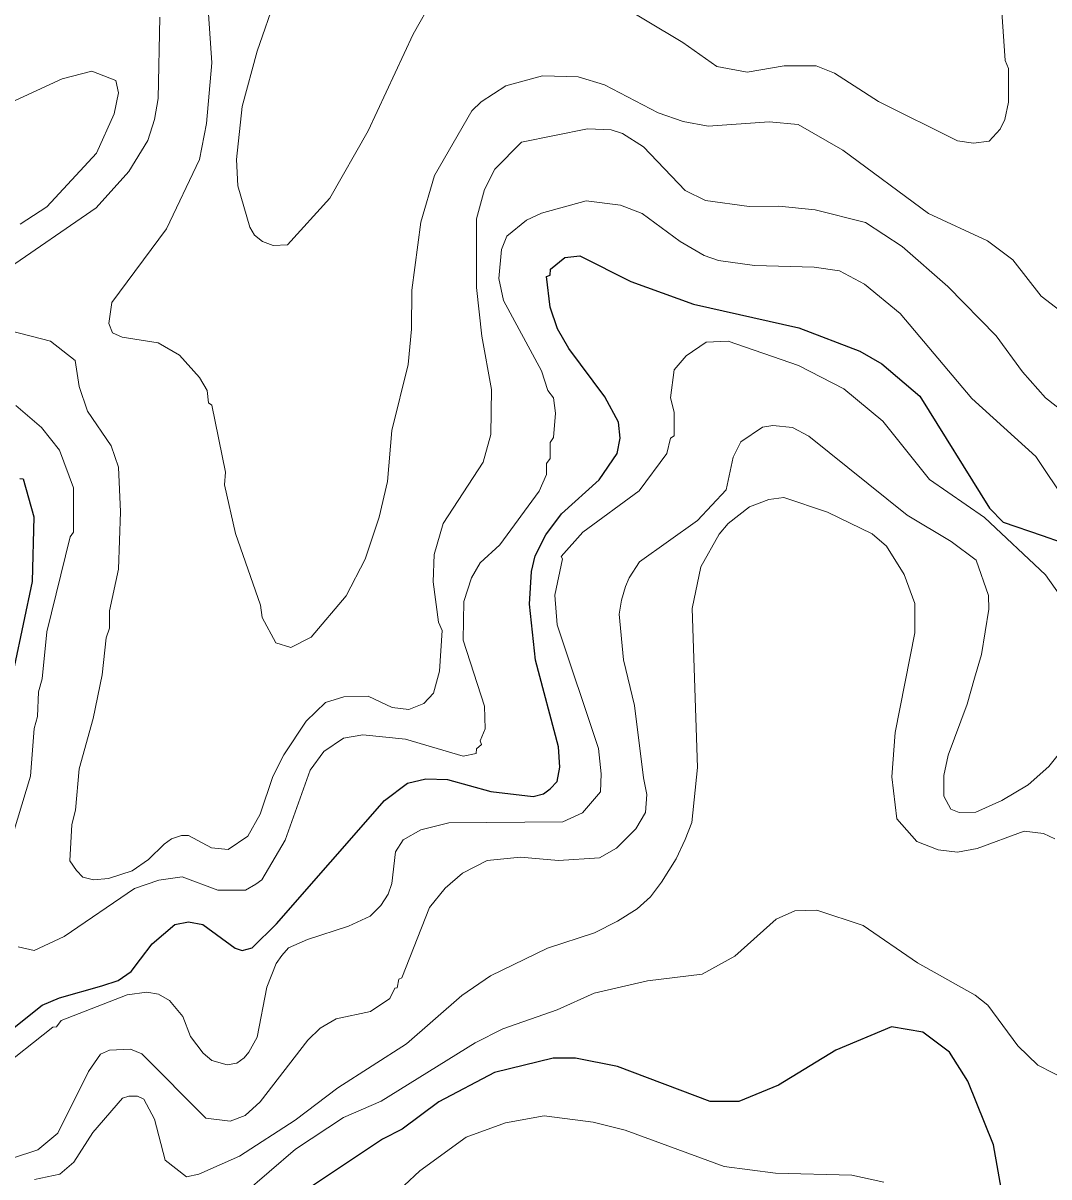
# Model space of a CAD drawing. Extents: x 598.3 to 623.2, y 6902.2 to 6930.1.
# Drawn here: x 599.921 to 600.844, y 6925.891 to 6926.931 of the extents above; entities that cross this region are included whole.
import ezdxf

# ---------------------------------------------------------------- set-up
doc = ezdxf.new("R2010")
doc.units = 0
doc.header["$LTSCALE"] = 0.032
doc.layers.add('1', color=7, linetype='Continuous', lineweight=25)
doc.layers.add('2', color=7, linetype='Continuous', lineweight=13)

msp = doc.modelspace()

# ---------------------------------------------------------------- linework, layer by layer
at = {"layer": '1'}
for points in [[(600.4446, 6926.5941), (600.4122, 6926.6375), (600.4019, 6926.6554), (600.3953, 6926.6748), (600.392, 6926.7023), (600.3952, 6926.7037), (600.3955, 6926.7091), (600.4085, 6926.7196), (600.4219, 6926.7211), (600.4678, 6926.698), (600.5244, 6926.6776), (600.6193, 6926.6562), (600.6741, 6926.6352), (600.6941, 6926.6236), (600.7281, 6926.5947), (600.7909, 6926.4939), (600.8031, 6926.4813), (600.8384, 6926.469), (600.8554, 6926.4631)], [(599.9098, 6926.0236), (599.9379, 6926.0461), (599.9536, 6926.0529), (599.9916, 6926.0636), (600.0062, 6926.0684), (600.018, 6926.0766), (600.0264, 6926.0877), (600.037, 6926.1014), (600.0572, 6926.1189), (600.0695, 6926.1211), (600.0825, 6926.1189), (600.1116, 6926.0974), (600.1181, 6926.0954), (600.1269, 6926.0977), (600.1489, 6926.1195), (600.246, 6926.2304), (600.2668, 6926.2461), (600.2835, 6926.2501), (600.3029, 6926.2493), (600.3418, 6926.2387), (600.3799, 6926.234), (600.3892, 6926.2365), (600.3952, 6926.2411), (600.4015, 6926.2476), (600.404, 6926.2604), (600.4027, 6926.2787), (600.3821, 6926.3568), (600.3768, 6926.4073), (600.3786, 6926.4366), (600.3818, 6926.4509), (600.3913, 6926.4697), (600.4055, 6926.4887), (600.4394, 6926.5194), (600.4557, 6926.543), (600.4583, 6926.5569), (600.4567, 6926.5711), (600.4446, 6926.5941)], [(599.9177, 6926.5206), (599.9209, 6926.5201), (599.9305, 6926.4859), (599.929, 6926.4277), (599.9127, 6926.351)], [(600.8146, 6925.8069), (600.7944, 6925.9203), (600.7715, 6925.9776), (600.7548, 6926.0038), (600.7308, 6926.0219), (600.7028, 6926.0266), (600.6526, 6926.0056), (600.6008, 6925.974), (600.5652, 6925.9595), (600.5393, 6925.9595), (600.4558, 6925.9908), (600.4182, 6925.9983), (600.3981, 6925.9983), (600.3453, 6925.9855), (600.2952, 6925.9591), (600.2619, 6925.9346), (600.2444, 6925.9254), (600.1777, 6925.8811)]]:
    msp.add_lwpolyline(points, dxfattribs=at)
at = {"layer": '2'}
for points in [[(600.4476, 6926.9537), (600.5148, 6926.9132), (600.5453, 6926.8914), (600.5727, 6926.8864), (600.606, 6926.8921), (600.6348, 6926.892), (600.6513, 6926.8854), (600.691, 6926.8599), (600.762, 6926.8246), (600.7764, 6926.8224), (600.7905, 6926.8243), (600.8005, 6926.8351), (600.8048, 6926.8437), (600.808, 6926.8594), (600.8081, 6926.8897), (600.8049, 6926.897), (600.7951, 6927.0406)], [(600.1485, 6926.955), (600.1314, 6926.9053), (600.1181, 6926.8555), (600.1128, 6926.8079), (600.114, 6926.7841), (600.1248, 6926.7468), (600.1292, 6926.7396), (600.1364, 6926.7338), (600.1459, 6926.7302), (600.1587, 6926.731), (600.1969, 6926.7729), (600.2315, 6926.8335), (600.2719, 6926.9206), (600.2898, 6926.9523)], [(600.0876, 6926.9389), (600.0908, 6926.8947), (600.0859, 6926.8402), (600.0795, 6926.8078), (600.0497, 6926.7453), (600.0005, 6926.6789), (599.9978, 6926.6602), (600.0011, 6926.6518), (600.0099, 6926.6477), (600.0422, 6926.6426), (600.0615, 6926.6315), (600.0796, 6926.6113), (600.0865, 6926.5998), (600.0877, 6926.5887), (600.0908, 6926.5865), (600.103, 6926.5261), (600.1022, 6926.5149), (600.1119, 6926.4709), (600.1345, 6926.4063), (600.1361, 6926.3953), (600.1482, 6926.3726), (600.1618, 6926.3684), (600.1802, 6926.3775), (600.2116, 6926.4147), (600.2288, 6926.4478), (600.2414, 6926.4856), (600.2487, 6926.5178), (600.2528, 6926.5636), (600.2673, 6926.623), (600.2705, 6926.655), (600.2706, 6926.6902), (600.2787, 6926.7514), (600.2911, 6926.7933), (600.3249, 6926.8517), (600.3331, 6926.8598), (600.3555, 6926.8742), (600.3885, 6926.8831), (600.4205, 6926.8823), (600.4441, 6926.8749), (600.4926, 6926.8498), (600.515, 6926.8419), (600.5375, 6926.8378), (600.5925, 6926.8418), (600.6186, 6926.8393), (600.6589, 6926.8161), (600.7359, 6926.759), (600.7892, 6926.7346), (600.8118, 6926.7175), (600.8373, 6926.6847)], [(599.9045, 6926.7079), (599.9866, 6926.7643), (600.0158, 6926.797), (600.0329, 6926.825), (600.0391, 6926.8437), (600.0422, 6926.8627), (600.0438, 6926.9359)], [(599.8591, 6926.8359), (599.9559, 6926.8804), (599.9825, 6926.8872), (600.0042, 6926.8789), (600.0066, 6926.8677), (600.0027, 6926.8488), (599.9868, 6926.8136), (599.9421, 6926.7651), (599.9182, 6926.7494)], [(600.5169, 6926.7798), (600.4792, 6926.8193), (600.4604, 6926.8311), (600.4502, 6926.8345), (600.429, 6926.8353), (600.3696, 6926.8233), (600.3455, 6926.7992), (600.3363, 6926.7808), (600.3289, 6926.7544), (600.3289, 6926.6926), (600.3337, 6926.6487), (600.3426, 6926.6006), (600.3419, 6926.5602), (600.335, 6926.5353), (600.299, 6926.4801), (600.2909, 6926.4519), (600.2901, 6926.4273), (600.2947, 6926.391), (600.2981, 6926.3835), (600.2957, 6926.347), (600.2904, 6926.3273), (600.2817, 6926.318), (600.2679, 6926.3125), (600.2531, 6926.3142), (600.2314, 6926.3245), (600.2096, 6926.3238), (600.1931, 6926.3189), (600.1757, 6926.302), (600.1555, 6926.2717), (600.1456, 6926.252), (600.1343, 6926.2182), (600.1232, 6926.1984), (600.1055, 6926.1863), (600.0903, 6926.188), (600.0695, 6926.199), (600.0633, 6926.199), (600.0543, 6926.1961), (600.0476, 6926.1912), (600.0336, 6926.1774), (600.0189, 6926.1672), (599.9975, 6926.1604), (599.984, 6926.1592), (599.9746, 6926.1615), (599.9688, 6926.1674), (599.9629, 6926.1762), (599.9647, 6926.209), (599.9678, 6926.2218), (599.9711, 6926.259), (599.9839, 6926.3044), (599.992, 6926.3436), (599.9954, 6926.3771), (599.9985, 6926.3856), (599.9986, 6926.4014), (600.0066, 6926.4388), (600.0083, 6926.4905), (600.0067, 6926.5308), (600, 6926.5498), (599.9788, 6926.5812), (599.9712, 6926.6033), (599.9676, 6926.6266), (599.9454, 6926.6442), (599.9093, 6926.6535)], [(600.8646, 6926.5749), (600.8414, 6926.5932), (600.8206, 6926.6165), (600.7969, 6926.649), (600.7534, 6926.6933), (600.7123, 6926.7294), (600.6791, 6926.7509), (600.6338, 6926.7624), (600.6011, 6926.7657), (600.5744, 6926.7653), (600.5353, 6926.7709), (600.5169, 6926.7798)], [(600.0429, 6926.1588), (600.0638, 6926.1618), (600.096, 6926.1497), (600.121, 6926.1498), (600.1304, 6926.1551), (600.1356, 6926.159), (600.1567, 6926.1948), (600.1792, 6926.2577), (600.1914, 6926.2746), (600.2091, 6926.2865), (600.2266, 6926.2897), (600.2651, 6926.2856), (600.3169, 6926.2704), (600.3287, 6926.2728), (600.3291, 6926.277), (600.3334, 6926.2809), (600.3322, 6926.2843), (600.3369, 6926.2949), (600.3362, 6926.3154), (600.3169, 6926.375), (600.3176, 6926.4098), (600.3246, 6926.431), (600.3324, 6926.4445), (600.3501, 6926.4608), (600.3855, 6926.5092), (600.3919, 6926.5241), (600.392, 6926.5339), (600.3952, 6926.5385), (600.3953, 6926.5528), (600.3984, 6926.5573), (600.4, 6926.5792), (600.3984, 6926.5931), (600.3933, 6926.5996), (600.3875, 6926.6175), (600.3534, 6926.6809), (600.3492, 6926.7005), (600.3515, 6926.7266), (600.3562, 6926.7387), (600.3741, 6926.7532), (600.3874, 6926.7593), (600.4276, 6926.7705), (600.4586, 6926.7665), (600.4781, 6926.7591), (600.5124, 6926.7338), (600.5339, 6926.7214), (600.5468, 6926.7168), (600.5792, 6926.7124), (600.633, 6926.7107), (600.6559, 6926.7074), (600.6783, 6926.6955), (600.7105, 6926.669), (600.7749, 6926.5925), (600.8327, 6926.5403), (600.8606, 6926.4985)], [(600.8373, 6926.6847), (600.8543, 6926.6719)], [(600.8689, 6926.3947), (600.8414, 6926.4336), (600.7865, 6926.4854), (600.7369, 6926.5196), (600.6948, 6926.5722), (600.6598, 6926.6011), (600.6189, 6926.6223), (600.5555, 6926.6443), (600.5358, 6926.6434), (600.5178, 6926.6309), (600.507, 6926.6184), (600.5037, 6926.5932), (600.5069, 6926.5801), (600.5069, 6926.5589), (600.5037, 6926.5567), (600.5005, 6926.5429), (600.4755, 6926.5093), (600.4248, 6926.4722), (600.4052, 6926.4503), (600.4064, 6926.4481), (600.3994, 6926.4153), (600.4016, 6926.3888), (600.4388, 6926.2774), (600.4413, 6926.2544), (600.4405, 6926.2382), (600.4243, 6926.2194), (600.4068, 6926.2113), (600.3042, 6926.2104), (600.2789, 6926.204), (600.2628, 6926.1952), (600.256, 6926.1842), (600.2527, 6926.1558), (600.2495, 6926.146), (600.2428, 6926.1358), (600.2332, 6926.1263), (600.2137, 6926.1172), (600.1767, 6926.1053), (600.1597, 6926.0977), (600.1536, 6926.0908), (600.1486, 6926.0837), (600.1401, 6926.0625), (600.1314, 6926.0175), (600.124, 6926.004), (600.1199, 6925.9987), (600.1132, 6925.9939), (600.1046, 6925.9923), (600.0906, 6925.9964), (600.083, 6926.003), (600.0715, 6926.018), (600.0646, 6926.0359), (600.0525, 6926.0503), (600.0427, 6926.0562), (600.032, 6926.0579), (600.0144, 6926.0555), (599.9549, 6926.0323), (599.9508, 6926.0268), (599.9474, 6926.0264), (599.8964, 6925.986)], [(599.9142, 6926.5863), (599.9372, 6926.5664), (599.9536, 6926.5461), (599.966, 6926.5121), (599.9661, 6926.4722), (599.963, 6926.4678), (599.942, 6926.3823), (599.9378, 6926.34), (599.9346, 6926.3283), (599.9338, 6926.306), (599.9306, 6926.2952), (599.9273, 6926.2525), (599.9119, 6926.2007)], [(600.4614, 6926.3571), (600.4575, 6926.3982), (600.4595, 6926.411), (600.463, 6926.4233), (600.4665, 6926.4309), (600.4756, 6926.4453), (600.5279, 6926.4826), (600.5538, 6926.5103), (600.56, 6926.5397), (600.5669, 6926.5535), (600.5865, 6926.5666), (600.5958, 6926.5683), (600.6135, 6926.5665), (600.6283, 6926.5585), (600.7169, 6926.4876), (600.7565, 6926.4636), (600.7788, 6926.4468), (600.7901, 6926.415), (600.7902, 6926.4029), (600.7836, 6926.362), (600.7775, 6926.3407), (600.7708, 6926.3173), (600.7537, 6926.2714), (600.7498, 6926.2531), (600.7498, 6926.2343), (600.7562, 6926.2228), (600.7637, 6926.2198), (600.7787, 6926.2201), (600.8021, 6926.2306), (600.8258, 6926.2446), (600.8443, 6926.2612), (600.8769, 6926.3019)], [(600.8498, 6926.1959), (600.8396, 6926.2007), (600.8221, 6926.203), (600.7797, 6926.1872), (600.762, 6926.1839), (600.7447, 6926.1862), (600.7254, 6926.1936), (600.7076, 6926.2139), (600.7029, 6926.2519), (600.7061, 6926.2917), (600.7238, 6926.3814), (600.7238, 6926.4079), (600.714, 6926.4341), (600.6981, 6926.4595), (600.6852, 6926.4706), (600.6451, 6926.4903), (600.6057, 6926.5034), (600.5921, 6926.5017), (600.5748, 6926.495), (600.5556, 6926.4801), (600.5474, 6926.4702), (600.5309, 6926.4408), (600.5232, 6926.4034), (600.5279, 6926.2603), (600.5228, 6926.2107), (600.5169, 6926.1955)], [(599.9111, 6925.9085), (599.9341, 6925.9159), (599.9521, 6925.931), (599.9796, 6925.9865), (599.9903, 6926.0021), (599.9985, 6926.0056), (600.0175, 6926.0065), (600.0277, 6926.0023), (600.0854, 6925.9443), (600.1071, 6925.9418), (600.1206, 6925.9469), (600.1343, 6925.9592), (600.177, 6926.0148), (600.1883, 6926.0254), (600.2026, 6926.0339), (600.2336, 6926.0406), (600.2509, 6926.0523), (600.2553, 6926.0614), (600.2576, 6926.0619), (600.2589, 6926.0696), (600.2617, 6926.0708), (600.2866, 6926.1341), (600.3008, 6926.1516), (600.3164, 6926.165), (600.3386, 6926.1764), (600.3687, 6926.1796), (600.4027, 6926.1765), (600.4397, 6926.1789), (600.4549, 6926.1876), (600.4724, 6926.2049), (600.4811, 6926.2196), (600.4824, 6926.2359), (600.4793, 6926.251), (600.4712, 6926.3162), (600.4614, 6926.3571)], [(600.5169, 6926.1955), (600.5087, 6926.1779), (600.4955, 6926.157), (600.4856, 6926.1438), (600.4736, 6926.1329), (600.456, 6926.1217), (600.4352, 6926.1112), (600.393, 6926.0976), (600.3416, 6926.0727), (600.3157, 6926.0549), (600.2659, 6926.0115), (600.2042, 6925.9716), (600.1656, 6925.9426), (600.1157, 6925.9103), (600.0791, 6925.8941), (600.0679, 6925.8916), (600.0486, 6925.9067), (600.0389, 6925.9436), (600.0295, 6925.9615), (600.0238, 6925.9642), (600.0159, 6925.9642), (600.0103, 6925.9625), (599.9834, 6925.9314), (599.9663, 6925.9047), (599.9538, 6925.894), (599.9309, 6925.8891)], [(599.9162, 6926.0987), (599.9306, 6926.0955), (599.9576, 6926.1081), (600.021, 6926.1512), (600.0429, 6926.1588)], [(600.1187, 6925.8757), (600.1659, 6925.9164), (600.2093, 6925.9451), (600.243, 6925.9598), (600.3277, 6926.0123), (600.3526, 6926.0248), (600.4015, 6926.0419), (600.435, 6926.0569), (600.4829, 6926.068), (600.5321, 6926.074), (600.5616, 6926.0903), (600.5988, 6926.1235), (600.6157, 6926.1311), (600.6354, 6926.1318), (600.6772, 6926.118), (600.7261, 6926.0843), (600.7779, 6926.0552), (600.7893, 6926.0462), (600.8163, 6926.0096), (600.8343, 6925.9922), (600.8909, 6925.9634)], [(600.6958, 6925.8868), (600.667, 6925.8932), (600.5983, 6925.8948), (600.5521, 6925.9008), (600.4627, 6925.9337), (600.4339, 6925.9409), (600.3898, 6925.9466), (600.355, 6925.9401), (600.3196, 6925.9274), (600.2778, 6925.8971), (600.2497, 6925.8705)]]:
    msp.add_lwpolyline(points, dxfattribs=at)

doc.saveas('drawing.dxf')
